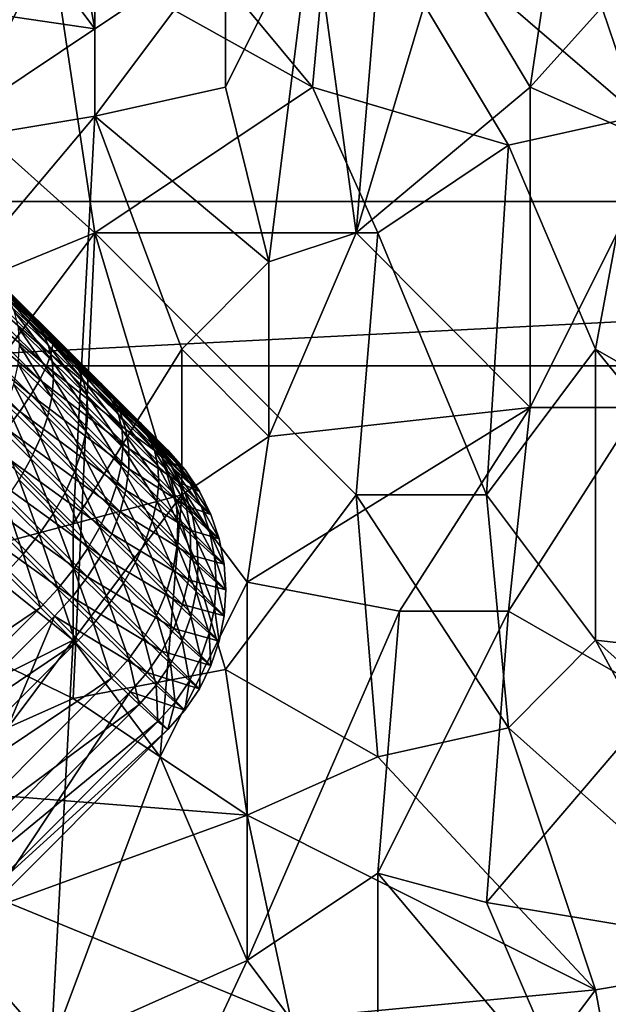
# Model space of a CAD drawing. Extents: x -160 to 10, y -10 to 160.
# Tile 233 of 453: x -0.0798 to -0.0441, y 0.0233 to 0.0831. Entities that reach past the tile are written whole.
import ezdxf

# ---------------------------------------------------------------- set-up
doc = ezdxf.new("R2010")
doc.units = 0
doc.header["$MEASUREMENT"] = 0
doc.layers.get('0').update_dxf_attribs({"linetype": 'CONTINUOUS'})

msp = doc.modelspace()

# ---------------------------------------------------------------- linework, layer by layer
for points in [[(-0.185174, 0.170429, 0.584312), (-0.148952, 0.135016, 0.684081), (-0.071389, 0.057435, 0.659767)], [(-0.185174, 0.170429, 0.584312), (-0.071389, 0.057435, 0.659767), (-0.083124, 0.068952, 0.639939)], [(-0.148952, 0.135016, 0.684081), (-0.120864, 0.106907, 0.7044), (-0.071389, 0.057435, 0.659767)], [(-0.120864, 0.106907, 0.7044), (-0.103746, 0.089786, 0.707851), (-0.071389, 0.057435, 0.659767)], [(-0.075276, 0.082592, 0.76313), (-0.075276, 0.096745, 0.762975), (-0.076598, 0.089669, 0.763195)], [(-0.075276, 0.082592, 0.76313), (-0.067348, 0.0879, 0.762301), (-0.075276, 0.096745, 0.762975)], [(-0.060741, 0.093207, 0.709334), (-0.048848, 0.096745, 0.70931), (-0.042241, 0.077285, 0.709219)], [(-0.029027, 0.075516, 0.709172), (-0.048848, 0.096745, 0.70931), (-0.032991, 0.094976, 0.70925)], [(-0.042241, 0.077285, 0.709219), (-0.048848, 0.096745, 0.70931), (-0.029027, 0.075516, 0.709172)], [(-0.083205, 0.077285, 0.709327), (-0.08849, 0.094976, 0.70939), (-0.077919, 0.0879, 0.709356)], [(-0.062062, 0.079054, 0.709298), (-0.077919, 0.0879, 0.709356), (-0.075276, 0.094976, 0.70939)], [(-0.062062, 0.079054, 0.709298), (-0.075276, 0.094976, 0.70939), (-0.060741, 0.093207, 0.709334)], [(-0.075276, 0.082592, 0.76313), (-0.083205, 0.093207, 0.763883), (-0.087169, 0.084362, 0.764312)], [(-0.075276, 0.082592, 0.76313), (-0.076598, 0.089669, 0.763195), (-0.083205, 0.093207, 0.763883)], [(-0.062062, 0.079054, 0.709298), (-0.060741, 0.093207, 0.709334), (-0.050169, 0.075516, 0.709245)], [(-0.050169, 0.075516, 0.709245), (-0.060741, 0.093207, 0.709334), (-0.042241, 0.077285, 0.709219)], [(-0.103746, 0.089786, 0.707851), (-0.085348, 0.071388, 0.708), (-0.07492, 0.061073, 0.705871)], [(-0.103746, 0.089786, 0.707851), (-0.07492, 0.061073, 0.705871), (-0.071389, 0.057435, 0.659767)], [(-0.067348, 0.079054, 0.762463), (-0.062062, 0.089669, 0.761783), (-0.067348, 0.0879, 0.762301)], [(-0.064705, 0.06844, 0.762468), (-0.062062, 0.089669, 0.761783), (-0.067348, 0.079054, 0.762463)], [(-0.059419, 0.070209, 0.76207), (-0.062062, 0.089669, 0.761783), (-0.064705, 0.06844, 0.762468)], [(-0.059419, 0.070209, 0.76207), (-0.058098, 0.086131, 0.76155), (-0.062062, 0.089669, 0.761783)], [(-0.083205, 0.077285, 0.709327), (-0.077919, 0.0879, 0.709356), (-0.075276, 0.070209, 0.709294)], [(-0.075276, 0.070209, 0.709294), (-0.077919, 0.0879, 0.709356), (-0.062062, 0.079054, 0.709298)], [(-0.075276, 0.077285, 0.763177), (-0.067348, 0.0879, 0.762301), (-0.075276, 0.082592, 0.76313)], [(-0.067348, 0.079054, 0.762463), (-0.067348, 0.0879, 0.762301), (-0.075276, 0.077285, 0.763177)], [(-0.059419, 0.070209, 0.76207), (-0.054134, 0.0879, 0.76121), (-0.058098, 0.086131, 0.76155)], [(-0.059419, 0.070209, 0.76207), (-0.048848, 0.079054, 0.761196), (-0.054134, 0.0879, 0.76121)], [(-0.048848, 0.079054, 0.761196), (-0.047527, 0.0879, 0.760801), (-0.054134, 0.0879, 0.76121)], [(-0.048848, 0.079054, 0.761196), (-0.04092, 0.0879, 0.760444), (-0.047527, 0.0879, 0.760801)], [(-0.04092, 0.075516, 0.760937), (-0.04092, 0.0879, 0.760444), (-0.048848, 0.079054, 0.761196)], [(-0.087169, 0.084362, 0.764312), (-0.085847, 0.075516, 0.76419), (-0.075276, 0.082592, 0.76313)], [(-0.085847, 0.075516, 0.76419), (-0.075276, 0.077285, 0.763177), (-0.075276, 0.082592, 0.76313)], [(-0.058098, 0.070209, 0.709246), (-0.075276, 0.070209, 0.709294), (-0.062062, 0.079054, 0.709298)], [(-0.064705, 0.06844, 0.762468), (-0.067348, 0.079054, 0.762463), (-0.075276, 0.077285, 0.763177)], [(-0.058098, 0.070209, 0.709246), (-0.062062, 0.079054, 0.709298), (-0.050169, 0.075516, 0.709245)], [(-0.048848, 0.059595, 0.761808), (-0.048848, 0.079054, 0.761196), (-0.059419, 0.070209, 0.76207)], [(-0.04092, 0.075516, 0.760937), (-0.048848, 0.079054, 0.761196), (-0.048848, 0.059595, 0.761808)], [(-0.092454, 0.063133, 0.709262), (-0.083205, 0.077285, 0.709327), (-0.075276, 0.070209, 0.709294)], [(-0.087169, 0.063133, 0.764356), (-0.075276, 0.077285, 0.763177), (-0.085847, 0.075516, 0.76419)], [(-0.076598, 0.052519, 0.763559), (-0.075276, 0.077285, 0.763177), (-0.087169, 0.063133, 0.764356)], [(-0.076598, 0.052519, 0.763559), (-0.06999, 0.063133, 0.762933), (-0.075276, 0.077285, 0.763177)], [(-0.06999, 0.063133, 0.762933), (-0.064705, 0.06844, 0.762468), (-0.075276, 0.077285, 0.763177)], [(-0.044884, 0.063133, 0.709149), (-0.050169, 0.075516, 0.709245), (-0.042241, 0.077285, 0.709219)], [(-0.044884, 0.063133, 0.709149), (-0.042241, 0.077285, 0.709219), (-0.026384, 0.052519, 0.709006)], [(-0.051491, 0.054288, 0.709099), (-0.058098, 0.070209, 0.709246), (-0.050169, 0.075516, 0.709245)], [(-0.051491, 0.054288, 0.709099), (-0.050169, 0.075516, 0.709245), (-0.044884, 0.063133, 0.709149)], [(-0.042241, 0.059595, 0.761529), (-0.04092, 0.075516, 0.760937), (-0.048848, 0.059595, 0.761808)], [(0.099232, 0.07211, 0.712849), (-0.100768, 0.07211, 0.712849), (-0.095768, 0.06211, 0.712849)], [(0.099232, 0.07211, 0.652849), (-0.095768, 0.06211, 0.652849), (-0.100768, 0.07211, 0.652849)], [(0.099232, 0.07211, 0.712849), (0.099232, 0.07211, 0.652849), (-0.100768, 0.07211, 0.652849)], [(0.099232, 0.07211, 0.712849), (-0.100768, 0.07211, 0.652849), (-0.100768, 0.07211, 0.712849)], [(0.099232, 0.07211, 0.712849), (-0.095768, 0.06211, 0.712849), (0.094232, 0.06211, 0.712849)], [(0.099232, 0.07211, 0.652849), (0.094232, 0.06211, 0.652849), (-0.095768, 0.06211, 0.652849)], [(-0.077867, 0.063875, 0.709566), (-0.085413, 0.071323, 0.709567), (-0.085623, 0.071114, 0.711106)], [(-0.078046, 0.064199, 0.708), (-0.085348, 0.071388, 0.708), (-0.085413, 0.071323, 0.709567)], [(-0.078046, 0.064199, 0.708), (-0.085413, 0.071323, 0.709567), (-0.077867, 0.063875, 0.709566)], [(-0.085348, 0.071388, 0.708), (-0.078046, 0.064199, 0.708), (-0.07492, 0.061073, 0.705871)], [(-0.077954, 0.062815, 0.712592), (-0.085972, 0.070764, 0.712592), (-0.086457, 0.07028, 0.714)], [(-0.077836, 0.06341, 0.711106), (-0.085623, 0.071114, 0.711106), (-0.085972, 0.070764, 0.712592)], [(-0.077836, 0.06341, 0.711106), (-0.085972, 0.070764, 0.712592), (-0.077954, 0.062815, 0.712592)], [(-0.077867, 0.063875, 0.709566), (-0.085623, 0.071114, 0.711106), (-0.077836, 0.06341, 0.711106)], [(-0.075276, 0.070209, 0.709294), (-0.091133, 0.048981, 0.709177), (-0.092454, 0.063133, 0.709262)], [(-0.091133, 0.048981, 0.709177), (-0.075276, 0.070209, 0.709294), (-0.076598, 0.041905, 0.709086)], [(-0.078218, 0.062097, 0.714), (-0.086457, 0.07028, 0.714), (-0.087067, 0.069669, 0.715305)], [(-0.077954, 0.062815, 0.712592), (-0.086457, 0.07028, 0.714), (-0.078218, 0.062097, 0.714)], [(-0.076598, 0.041905, 0.709086), (-0.075276, 0.070209, 0.709294), (-0.067348, 0.043674, 0.709067)], [(-0.059419, 0.054288, 0.709124), (-0.075276, 0.070209, 0.709294), (-0.058098, 0.070209, 0.709246)], [(-0.067348, 0.043674, 0.709067), (-0.075276, 0.070209, 0.709294), (-0.059419, 0.054288, 0.709124)], [(-0.064705, 0.057826, 0.762689), (-0.059419, 0.070209, 0.76207), (-0.064705, 0.06844, 0.762468)], [(-0.064705, 0.057826, 0.762689), (-0.048848, 0.059595, 0.761808), (-0.059419, 0.070209, 0.76207)], [(-0.051491, 0.054288, 0.709099), (-0.059419, 0.054288, 0.709124), (-0.058098, 0.070209, 0.709246)], [(-0.078625, 0.061271, 0.715305), (-0.087067, 0.069669, 0.715305), (-0.087793, 0.068943, 0.716485)], [(-0.078218, 0.062097, 0.714), (-0.087067, 0.069669, 0.715305), (-0.078625, 0.061271, 0.715305)], [(-0.079167, 0.060349, 0.716485), (-0.087793, 0.068943, 0.716485), (-0.088623, 0.068113, 0.71752)], [(-0.078625, 0.061271, 0.715305), (-0.087793, 0.068943, 0.716485), (-0.079167, 0.060349, 0.716485)], [(-0.071389, 0.057435, 0.659767), (-0.081096, 0.066945, 0.641935), (-0.083124, 0.068952, 0.639939)], [(-0.064705, 0.057826, 0.762689), (-0.064705, 0.06844, 0.762468), (-0.06999, 0.063133, 0.762933)], [(-0.079835, 0.059348, 0.71752), (-0.088623, 0.068113, 0.71752), (-0.089542, 0.067195, 0.718392)], [(-0.079167, 0.060349, 0.716485), (-0.088623, 0.068113, 0.71752), (-0.079835, 0.059348, 0.71752)], [(-0.079835, 0.059348, 0.71752), (-0.089542, 0.067195, 0.718392), (-0.080617, 0.058285, 0.718392)], [(-0.081096, 0.066945, 0.641935), (-0.079026, 0.064896, 0.643943), (-0.078481, 0.064194, 0.64265)], [(-0.081096, 0.066945, 0.641935), (-0.078481, 0.064194, 0.64265), (-0.080545, 0.066237, 0.640648)], [(-0.071389, 0.057435, 0.659767), (-0.079026, 0.064896, 0.643943), (-0.081096, 0.066945, 0.641935)], [(-0.080545, 0.066237, 0.640648), (-0.078481, 0.064194, 0.64265), (-0.07809, 0.063358, 0.641379)], [(-0.080545, 0.066237, 0.640648), (-0.07809, 0.063358, 0.641379), (-0.080147, 0.065394, 0.639384)], [(-0.080147, 0.065394, 0.639384), (-0.07809, 0.063358, 0.641379), (-0.07786, 0.062403, 0.640153)], [(-0.080147, 0.065394, 0.639384), (-0.07786, 0.062403, 0.640153), (-0.079911, 0.064433, 0.638163)], [(-0.079026, 0.064896, 0.643943), (-0.076911, 0.062803, 0.645962), (-0.076373, 0.062107, 0.644663)], [(-0.079026, 0.064896, 0.643943), (-0.076373, 0.062107, 0.644663), (-0.078481, 0.064194, 0.64265)], [(-0.071389, 0.057435, 0.659767), (-0.076911, 0.062803, 0.645962), (-0.079026, 0.064896, 0.643943)], [(-0.079911, 0.064433, 0.638163), (-0.07786, 0.062403, 0.640153), (-0.077794, 0.061344, 0.638992)], [(-0.079911, 0.064433, 0.638163), (-0.077794, 0.061344, 0.638992), (-0.07984, 0.063369, 0.637008)], [(-0.078481, 0.064194, 0.64265), (-0.076373, 0.062107, 0.644663), (-0.075989, 0.061278, 0.643386)], [(-0.078481, 0.064194, 0.64265), (-0.075989, 0.061278, 0.643386), (-0.07809, 0.063358, 0.641379)], [(-0.07492, 0.061073, 0.705871), (-0.078046, 0.064199, 0.708), (-0.077867, 0.063875, 0.709566)], [(-0.073738, 0.059312, 0.708314), (-0.077836, 0.06341, 0.711106), (-0.077954, 0.062815, 0.712592)], [(-0.07492, 0.061073, 0.705871), (-0.077867, 0.063875, 0.709566), (-0.074251, 0.060258, 0.707103)], [(-0.074251, 0.060258, 0.707103), (-0.077867, 0.063875, 0.709566), (-0.077836, 0.06341, 0.711106)], [(-0.074251, 0.060258, 0.707103), (-0.077836, 0.06341, 0.711106), (-0.073738, 0.059312, 0.708314)], [(-0.076598, 0.052519, 0.763559), (-0.087169, 0.063133, 0.764356), (-0.083205, 0.05075, 0.764086)], [(-0.07984, 0.063369, 0.637008), (-0.077894, 0.060201, 0.637916), (-0.079934, 0.06222, 0.635937)], [(-0.07984, 0.063369, 0.637008), (-0.077794, 0.061344, 0.638992), (-0.077894, 0.060201, 0.637916)], [(-0.07339, 0.058251, 0.709484), (-0.077954, 0.062815, 0.712592), (-0.078218, 0.062097, 0.714)], [(-0.07809, 0.063358, 0.641379), (-0.075989, 0.061278, 0.643386), (-0.075764, 0.060329, 0.642154)], [(-0.07809, 0.063358, 0.641379), (-0.075764, 0.060329, 0.642154), (-0.07786, 0.062403, 0.640153)], [(-0.073738, 0.059312, 0.708314), (-0.077954, 0.062815, 0.712592), (-0.07339, 0.058251, 0.709484)], [(-0.076598, 0.052519, 0.763559), (-0.06999, 0.054288, 0.763079), (-0.06999, 0.063133, 0.762933)], [(-0.06999, 0.054288, 0.763079), (-0.064705, 0.057826, 0.762689), (-0.06999, 0.063133, 0.762933)], [(-0.044884, 0.045443, 0.709004), (-0.051491, 0.054288, 0.709099), (-0.044884, 0.063133, 0.709149)], [(-0.029027, 0.043674, 0.708937), (-0.044884, 0.063133, 0.709149), (-0.026384, 0.052519, 0.709006)], [(-0.029027, 0.043674, 0.708937), (-0.044884, 0.045443, 0.709004), (-0.044884, 0.063133, 0.709149)], [(-0.079934, 0.06222, 0.635937), (-0.078158, 0.058993, 0.636944), (-0.080194, 0.061007, 0.63497)], [(-0.079934, 0.06222, 0.635937), (-0.077894, 0.060201, 0.637916), (-0.078158, 0.058993, 0.636944)], [(-0.07786, 0.062403, 0.640153), (-0.075764, 0.060329, 0.642154), (-0.075705, 0.059276, 0.640987)], [(-0.07786, 0.062403, 0.640153), (-0.075705, 0.059276, 0.640987), (-0.077794, 0.061344, 0.638992)], [(-0.076911, 0.062803, 0.645962), (-0.074755, 0.060668, 0.647991), (-0.074223, 0.059978, 0.646686)], [(-0.076911, 0.062803, 0.645962), (-0.074223, 0.059978, 0.646686), (-0.076373, 0.062107, 0.644663)], [(-0.071389, 0.057435, 0.659767), (-0.074755, 0.060668, 0.647991), (-0.076911, 0.062803, 0.645962)], [(0.094232, 0.06211, 0.712849), (-0.095768, 0.06211, 0.712849), (-0.095768, 0.06211, 0.652849)], [(0.094232, 0.06211, 0.712849), (-0.095768, 0.06211, 0.652849), (0.094232, 0.06211, 0.652849)], [(-0.073214, 0.057093, 0.710592), (-0.078218, 0.062097, 0.714), (-0.078625, 0.061271, 0.715305)], [(-0.07339, 0.058251, 0.709484), (-0.078218, 0.062097, 0.714), (-0.073214, 0.057093, 0.710592)], [(-0.076373, 0.062107, 0.644663), (-0.074223, 0.059978, 0.646686), (-0.073844, 0.059155, 0.645403)], [(-0.076373, 0.062107, 0.644663), (-0.073844, 0.059155, 0.645403), (-0.075989, 0.061278, 0.643386)], [(-0.073212, 0.055858, 0.711619), (-0.078625, 0.061271, 0.715305), (-0.079167, 0.060349, 0.716485)], [(-0.073214, 0.057093, 0.710592), (-0.078625, 0.061271, 0.715305), (-0.073212, 0.055858, 0.711619)], [(-0.077794, 0.061344, 0.638992), (-0.07581, 0.058138, 0.639906), (-0.077894, 0.060201, 0.637916)], [(-0.077794, 0.061344, 0.638992), (-0.075705, 0.059276, 0.640987), (-0.07581, 0.058138, 0.639906)], [(-0.075989, 0.061278, 0.643386), (-0.073844, 0.059155, 0.645403), (-0.073626, 0.058212, 0.644165)], [(-0.075989, 0.061278, 0.643386), (-0.073626, 0.058212, 0.644165), (-0.075764, 0.060329, 0.642154)], [(-0.072533, 0.058686, 0.700992), (-0.07492, 0.061073, 0.705871), (-0.074251, 0.060258, 0.707103)], [(-0.07492, 0.061073, 0.705871), (-0.072533, 0.058686, 0.700992), (-0.070823, 0.056975, 0.690506)], [(-0.07492, 0.061073, 0.705871), (-0.070823, 0.056975, 0.690506), (-0.071389, 0.057435, 0.659767)], [(-0.080194, 0.061007, 0.63497), (-0.078582, 0.057739, 0.636092), (-0.080613, 0.05975, 0.634122)], [(-0.080194, 0.061007, 0.63497), (-0.078158, 0.058993, 0.636944), (-0.078582, 0.057739, 0.636092)], [(-0.074223, 0.059978, 0.646686), (-0.074755, 0.060668, 0.647991), (-0.072688, 0.058627, 0.649906)], [(-0.071389, 0.057435, 0.659767), (-0.072688, 0.058627, 0.649906), (-0.074755, 0.060668, 0.647991)], [(-0.073385, 0.054568, 0.712547), (-0.079167, 0.060349, 0.716485), (-0.079835, 0.059348, 0.71752)], [(-0.073212, 0.055858, 0.711619), (-0.079167, 0.060349, 0.716485), (-0.073385, 0.054568, 0.712547)], [(-0.077894, 0.060201, 0.637916), (-0.076079, 0.056935, 0.638929), (-0.078158, 0.058993, 0.636944)], [(-0.077894, 0.060201, 0.637916), (-0.07581, 0.058138, 0.639906), (-0.076079, 0.056935, 0.638929)], [(-0.075764, 0.060329, 0.642154), (-0.073626, 0.058212, 0.644165), (-0.073572, 0.057165, 0.642993)], [(-0.075764, 0.060329, 0.642154), (-0.073572, 0.057165, 0.642993), (-0.075705, 0.059276, 0.640987)], [(-0.072533, 0.058686, 0.700992), (-0.074251, 0.060258, 0.707103), (-0.071576, 0.057584, 0.701638)], [(-0.071576, 0.057584, 0.701638), (-0.074251, 0.060258, 0.707103), (-0.073738, 0.059312, 0.708314)], [(-0.072688, 0.058627, 0.649906), (-0.07203, 0.057806, 0.648719), (-0.074223, 0.059978, 0.646686)], [(-0.074223, 0.059978, 0.646686), (-0.07203, 0.057806, 0.648719), (-0.071657, 0.056989, 0.647431)], [(-0.074223, 0.059978, 0.646686), (-0.071657, 0.056989, 0.647431), (-0.073844, 0.059155, 0.645403)], [(-0.080613, 0.05975, 0.634122), (-0.079158, 0.056463, 0.635374), (-0.081185, 0.05847, 0.633409)], [(-0.073729, 0.053243, 0.713361), (-0.079835, 0.059348, 0.71752), (-0.080617, 0.058285, 0.718392)], [(-0.080613, 0.05975, 0.634122), (-0.078582, 0.057739, 0.636092), (-0.079158, 0.056463, 0.635374)], [(-0.073385, 0.054568, 0.712547), (-0.079835, 0.059348, 0.71752), (-0.073729, 0.053243, 0.713361)], [(-0.075705, 0.059276, 0.640987), (-0.073683, 0.056032, 0.641907), (-0.07581, 0.058138, 0.639906)], [(-0.075705, 0.059276, 0.640987), (-0.073572, 0.057165, 0.642993), (-0.073683, 0.056032, 0.641907)], [(-0.071576, 0.057584, 0.701638), (-0.073738, 0.059312, 0.708314), (-0.070781, 0.056356, 0.702272)], [(-0.070781, 0.056356, 0.702272), (-0.073738, 0.059312, 0.708314), (-0.07339, 0.058251, 0.709484)], [(-0.066026, 0.048981, 0.762935), (-0.048848, 0.059595, 0.761808), (-0.064705, 0.057826, 0.762689)], [(-0.056776, 0.047212, 0.762516), (-0.048848, 0.059595, 0.761808), (-0.066026, 0.048981, 0.762935)], [(-0.050169, 0.047212, 0.762228), (-0.048848, 0.059595, 0.761808), (-0.056776, 0.047212, 0.762516)], [(-0.042241, 0.059595, 0.761529), (-0.048848, 0.059595, 0.761808), (-0.050169, 0.047212, 0.762228)], [(-0.04092, 0.041905, 0.762069), (-0.042241, 0.059595, 0.761529), (-0.050169, 0.047212, 0.762228)], [(-0.078158, 0.058993, 0.636944), (-0.076507, 0.055686, 0.638073), (-0.078582, 0.057739, 0.636092)], [(-0.078158, 0.058993, 0.636944), (-0.076079, 0.056935, 0.638929), (-0.076507, 0.055686, 0.638073)], [(-0.073844, 0.059155, 0.645403), (-0.071657, 0.056989, 0.647431), (-0.071445, 0.056052, 0.646187)], [(-0.073844, 0.059155, 0.645403), (-0.071445, 0.056052, 0.646187), (-0.073626, 0.058212, 0.644165)], [(-0.072688, 0.058627, 0.649906), (-0.072555, 0.05849, 0.65003), (-0.07203, 0.057806, 0.648719)], [(-0.072555, 0.05849, 0.65003), (-0.072688, 0.058627, 0.649906), (-0.07203, 0.057806, 0.648719)], [(-0.072688, 0.058627, 0.649906), (-0.071856, 0.057645, 0.648873), (-0.07203, 0.057806, 0.648719)], [(-0.072688, 0.058627, 0.649906), (-0.072334, 0.058292, 0.651207), (-0.071332, 0.057142, 0.650812)], [(-0.072688, 0.058627, 0.649906), (-0.071332, 0.057142, 0.650812), (-0.071856, 0.057645, 0.648873)], [(-0.071389, 0.057435, 0.659767), (-0.072334, 0.058292, 0.651207), (-0.072688, 0.058627, 0.649906)], [(-0.070823, 0.056975, 0.690506), (-0.072533, 0.058686, 0.700992), (-0.071576, 0.057584, 0.701638)], [(-0.074239, 0.051907, 0.714048), (-0.080617, 0.058285, 0.718392), (-0.081501, 0.057178, 0.719087)], [(-0.081185, 0.05847, 0.633409), (-0.079158, 0.056463, 0.635374), (-0.079876, 0.055185, 0.634804)], [(-0.073729, 0.053243, 0.713361), (-0.080617, 0.058285, 0.718392), (-0.074239, 0.051907, 0.714048)], [(-0.07581, 0.058138, 0.639906), (-0.073957, 0.054833, 0.640925), (-0.076079, 0.056935, 0.638929)], [(-0.07581, 0.058138, 0.639906), (-0.073683, 0.056032, 0.641907), (-0.073957, 0.054833, 0.640925)], [(-0.073626, 0.058212, 0.644165), (-0.071445, 0.056052, 0.646187), (-0.071397, 0.05501, 0.64501)], [(-0.073626, 0.058212, 0.644165), (-0.071397, 0.05501, 0.64501), (-0.073572, 0.057165, 0.642993)], [(-0.070781, 0.056356, 0.702272), (-0.07339, 0.058251, 0.709484), (-0.070161, 0.055022, 0.702885)], [(-0.070161, 0.055022, 0.702885), (-0.07339, 0.058251, 0.709484), (-0.073214, 0.057093, 0.710592)], [(-0.072334, 0.058292, 0.651207), (-0.071389, 0.057435, 0.659767), (-0.070361, 0.056261, 0.65961)], [(-0.072334, 0.058292, 0.651207), (-0.070361, 0.056261, 0.65961), (-0.071332, 0.057142, 0.650812)], [(-0.078582, 0.057739, 0.636092), (-0.077087, 0.054413, 0.637352), (-0.079158, 0.056463, 0.635374)], [(-0.078582, 0.057739, 0.636092), (-0.076507, 0.055686, 0.638073), (-0.077087, 0.054413, 0.637352)], [(-0.07203, 0.057806, 0.648719), (-0.071856, 0.057645, 0.648873), (-0.071186, 0.056531, 0.647857)], [(-0.07203, 0.057806, 0.648719), (-0.071186, 0.056531, 0.647857), (-0.071657, 0.056989, 0.647431)], [(-0.071856, 0.057645, 0.648873), (-0.071332, 0.057142, 0.650812), (-0.070493, 0.055865, 0.650424)], [(-0.071856, 0.057645, 0.648873), (-0.070493, 0.055865, 0.650424), (-0.071186, 0.056531, 0.647857)], [(-0.070823, 0.056975, 0.690506), (-0.071576, 0.057584, 0.701638), (-0.06979, 0.055797, 0.690685)], [(-0.06979, 0.055797, 0.690685), (-0.071576, 0.057584, 0.701638), (-0.070781, 0.056356, 0.702272)], [(-0.071389, 0.057435, 0.659767), (-0.070821, 0.056977, 0.673439), (-0.069788, 0.055799, 0.673398)], [(-0.071389, 0.057435, 0.659767), (-0.069788, 0.055799, 0.673398), (-0.070361, 0.056261, 0.65961)], [(-0.070823, 0.056975, 0.690506), (-0.070821, 0.056977, 0.673439), (-0.071389, 0.057435, 0.659767)], [(-0.066026, 0.048981, 0.762935), (-0.064705, 0.057826, 0.762689), (-0.06999, 0.054288, 0.763079)], [(-0.074905, 0.050582, 0.714594), (-0.081501, 0.057178, 0.719087), (-0.082471, 0.056046, 0.719591)], [(-0.074239, 0.051907, 0.714048), (-0.081501, 0.057178, 0.719087), (-0.074905, 0.050582, 0.714594)], [(-0.076079, 0.056935, 0.638929), (-0.074389, 0.053589, 0.640065), (-0.076507, 0.055686, 0.638073)], [(-0.076079, 0.056935, 0.638929), (-0.073957, 0.054833, 0.640925), (-0.074389, 0.053589, 0.640065)], [(-0.073572, 0.057165, 0.642993), (-0.071513, 0.053883, 0.643919), (-0.073683, 0.056032, 0.641907)], [(-0.073572, 0.057165, 0.642993), (-0.071397, 0.05501, 0.64501), (-0.071513, 0.053883, 0.643919)], [(-0.070161, 0.055022, 0.702885), (-0.073214, 0.057093, 0.710592), (-0.069727, 0.053606, 0.703465)], [(-0.069727, 0.053606, 0.703465), (-0.073214, 0.057093, 0.710592), (-0.073212, 0.055858, 0.711619)], [(-0.071657, 0.056989, 0.647431), (-0.071186, 0.056531, 0.647857), (-0.070687, 0.055308, 0.646877)], [(-0.071657, 0.056989, 0.647431), (-0.070687, 0.055308, 0.646877), (-0.071445, 0.056052, 0.646187)], [(-0.071332, 0.057142, 0.650812), (-0.070361, 0.056261, 0.65961), (-0.069496, 0.054961, 0.659455)], [(-0.071332, 0.057142, 0.650812), (-0.069496, 0.054961, 0.659455), (-0.070493, 0.055865, 0.650424)], [(-0.070821, 0.056977, 0.673439), (-0.070823, 0.056975, 0.690506), (-0.06979, 0.055797, 0.690685)], [(-0.070821, 0.056977, 0.673439), (-0.06979, 0.055797, 0.690685), (-0.069788, 0.055799, 0.673398)], [(-0.079158, 0.056463, 0.635374), (-0.077808, 0.053138, 0.636779), (-0.079876, 0.055185, 0.634804)], [(-0.079158, 0.056463, 0.635374), (-0.077087, 0.054413, 0.637352), (-0.077808, 0.053138, 0.636779)], [(-0.071186, 0.056531, 0.647857), (-0.070493, 0.055865, 0.650424), (-0.069831, 0.054485, 0.65005)], [(-0.071186, 0.056531, 0.647857), (-0.069831, 0.054485, 0.65005), (-0.070687, 0.055308, 0.646877)], [(-0.06979, 0.055797, 0.690685), (-0.070781, 0.056356, 0.702272), (-0.06892, 0.054494, 0.690861)], [(-0.06892, 0.054494, 0.690861), (-0.070781, 0.056356, 0.702272), (-0.070161, 0.055022, 0.702885)], [(-0.070361, 0.056261, 0.65961), (-0.069788, 0.055799, 0.673398), (-0.068918, 0.054496, 0.673358)], [(-0.070361, 0.056261, 0.65961), (-0.068918, 0.054496, 0.673358), (-0.069496, 0.054961, 0.659455)], [(-0.075717, 0.049292, 0.714991), (-0.082471, 0.056046, 0.719591), (-0.08351, 0.054908, 0.719897)], [(-0.074905, 0.050582, 0.714594), (-0.082471, 0.056046, 0.719591), (-0.075717, 0.049292, 0.714991)], [(-0.076507, 0.055686, 0.638073), (-0.074972, 0.052319, 0.639341), (-0.077087, 0.054413, 0.637352)], [(-0.076507, 0.055686, 0.638073), (-0.074389, 0.053589, 0.640065), (-0.074972, 0.052319, 0.639341)], [(-0.073683, 0.056032, 0.641907), (-0.071791, 0.052689, 0.642933), (-0.073957, 0.054833, 0.640925)], [(-0.073683, 0.056032, 0.641907), (-0.071513, 0.053883, 0.643919), (-0.071791, 0.052689, 0.642933)], [(-0.069486, 0.052132, 0.704003), (-0.073212, 0.055858, 0.711619), (-0.073385, 0.054568, 0.712547)], [(-0.069727, 0.053606, 0.703465), (-0.073212, 0.055858, 0.711619), (-0.069486, 0.052132, 0.704003)], [(-0.071445, 0.056052, 0.646187), (-0.070687, 0.055308, 0.646877), (-0.070367, 0.053997, 0.645948)], [(-0.071445, 0.056052, 0.646187), (-0.070367, 0.053997, 0.645948), (-0.071397, 0.05501, 0.64501)], [(-0.070493, 0.055865, 0.650424), (-0.069496, 0.054961, 0.659455), (-0.068808, 0.053559, 0.659305)], [(-0.070493, 0.055865, 0.650424), (-0.068808, 0.053559, 0.659305), (-0.069831, 0.054485, 0.65005)], [(-0.069788, 0.055799, 0.673398), (-0.06979, 0.055797, 0.690685), (-0.06892, 0.054494, 0.690861)], [(-0.069788, 0.055799, 0.673398), (-0.06892, 0.054494, 0.690861), (-0.068918, 0.054496, 0.673358)], [(-0.079876, 0.055185, 0.634804), (-0.078659, 0.051883, 0.636364), (-0.080725, 0.053928, 0.634391)], [(-0.079876, 0.055185, 0.634804), (-0.077808, 0.053138, 0.636779), (-0.078659, 0.051883, 0.636364)], [(-0.070687, 0.055308, 0.646877), (-0.069831, 0.054485, 0.65005), (-0.069356, 0.053025, 0.649695)], [(-0.070687, 0.055308, 0.646877), (-0.069356, 0.053025, 0.649695), (-0.070367, 0.053997, 0.645948)], [(-0.07666, 0.048059, 0.715232), (-0.08351, 0.054908, 0.719897), (-0.084601, 0.053784, 0.72)], [(-0.075717, 0.049292, 0.714991), (-0.08351, 0.054908, 0.719897), (-0.07666, 0.048059, 0.715232)], [(-0.073957, 0.054833, 0.640925), (-0.072228, 0.051448, 0.642069), (-0.074389, 0.053589, 0.640065)], [(-0.073957, 0.054833, 0.640925), (-0.071791, 0.052689, 0.642933), (-0.072228, 0.051448, 0.642069)], [(-0.069442, 0.050624, 0.704489), (-0.073385, 0.054568, 0.712547), (-0.073729, 0.053243, 0.713361)], [(-0.069486, 0.052132, 0.704003), (-0.073385, 0.054568, 0.712547), (-0.069442, 0.050624, 0.704489)], [(-0.071397, 0.05501, 0.64501), (-0.070233, 0.05262, 0.645087), (-0.071513, 0.053883, 0.643919)], [(-0.071397, 0.05501, 0.64501), (-0.070367, 0.053997, 0.645948), (-0.070233, 0.05262, 0.645087)], [(-0.06892, 0.054494, 0.690861), (-0.070161, 0.055022, 0.702885), (-0.068227, 0.053088, 0.69103)], [(-0.068227, 0.053088, 0.69103), (-0.070161, 0.055022, 0.702885), (-0.069727, 0.053606, 0.703465)], [(-0.069831, 0.054485, 0.65005), (-0.068808, 0.053559, 0.659305), (-0.06831, 0.052078, 0.659164)], [(-0.069831, 0.054485, 0.65005), (-0.06831, 0.052078, 0.659164), (-0.069356, 0.053025, 0.649695)], [(-0.069496, 0.054961, 0.659455), (-0.068918, 0.054496, 0.673358), (-0.068226, 0.053089, 0.673319)], [(-0.069496, 0.054961, 0.659455), (-0.068226, 0.053089, 0.673319), (-0.068808, 0.053559, 0.659305)], [(-0.068918, 0.054496, 0.673358), (-0.06892, 0.054494, 0.690861), (-0.068227, 0.053088, 0.69103)], [(-0.068918, 0.054496, 0.673358), (-0.068227, 0.053088, 0.69103), (-0.068226, 0.053089, 0.673319)], [(-0.080725, 0.053928, 0.634391), (-0.079624, 0.050669, 0.636113), (-0.081689, 0.052712, 0.634142)], [(-0.080725, 0.053928, 0.634391), (-0.078659, 0.051883, 0.636364), (-0.079624, 0.050669, 0.636113)], [(-0.077087, 0.054413, 0.637352), (-0.075696, 0.051047, 0.638766), (-0.077808, 0.053138, 0.636779)], [(-0.077087, 0.054413, 0.637352), (-0.074972, 0.052319, 0.639341), (-0.075696, 0.051047, 0.638766)], [(-0.076598, 0.045443, 0.763643), (-0.06999, 0.054288, 0.763079), (-0.076598, 0.052519, 0.763559)], [(-0.071312, 0.038367, 0.763414), (-0.06999, 0.054288, 0.763079), (-0.076598, 0.045443, 0.763643)], [(-0.071513, 0.053883, 0.643919), (-0.070285, 0.0512, 0.644308), (-0.071791, 0.052689, 0.642933)], [(-0.071513, 0.053883, 0.643919), (-0.070233, 0.05262, 0.645087), (-0.070285, 0.0512, 0.644308)], [(-0.071312, 0.038367, 0.763414), (-0.066026, 0.048981, 0.762935), (-0.06999, 0.054288, 0.763079)], [(-0.070367, 0.053997, 0.645948), (-0.069356, 0.053025, 0.649695), (-0.069078, 0.05151, 0.649366)], [(-0.070367, 0.053997, 0.645948), (-0.069078, 0.05151, 0.649366), (-0.070233, 0.05262, 0.645087)], [(-0.067348, 0.043674, 0.709067), (-0.059419, 0.054288, 0.709124), (-0.058098, 0.038367, 0.70901)], [(-0.050169, 0.040136, 0.70899), (-0.059419, 0.054288, 0.709124), (-0.051491, 0.054288, 0.709099)], [(-0.058098, 0.038367, 0.70901), (-0.059419, 0.054288, 0.709124), (-0.050169, 0.040136, 0.70899)], [(-0.050169, 0.040136, 0.70899), (-0.051491, 0.054288, 0.709099), (-0.044884, 0.045443, 0.709004)], [(-0.089032, 0.03559, 0.715313), (-0.077719, 0.046903, 0.715313), (-0.084601, 0.053784, 0.72)], [(-0.07666, 0.048059, 0.715232), (-0.084601, 0.053784, 0.72), (-0.077719, 0.046903, 0.715313)], [(-0.074389, 0.053589, 0.640065), (-0.072814, 0.050182, 0.641342), (-0.074972, 0.052319, 0.639341)], [(-0.074389, 0.053589, 0.640065), (-0.072228, 0.051448, 0.642069), (-0.072814, 0.050182, 0.641342)], [(-0.069596, 0.04911, 0.704916), (-0.073729, 0.053243, 0.713361), (-0.074239, 0.051907, 0.714048)], [(-0.069442, 0.050624, 0.704489), (-0.073729, 0.053243, 0.713361), (-0.069596, 0.04911, 0.704916)], [(-0.068227, 0.053088, 0.69103), (-0.069727, 0.053606, 0.703465), (-0.067724, 0.051604, 0.691191)], [(-0.067724, 0.051604, 0.691191), (-0.069727, 0.053606, 0.703465), (-0.069486, 0.052132, 0.704003)], [(-0.068808, 0.053559, 0.659305), (-0.068226, 0.053089, 0.673319), (-0.067724, 0.051605, 0.673282)], [(-0.068808, 0.053559, 0.659305), (-0.067724, 0.051605, 0.673282), (-0.06831, 0.052078, 0.659164)], [(-0.081689, 0.052712, 0.634142), (-0.079624, 0.050669, 0.636113), (-0.080688, 0.049516, 0.636032)], [(-0.077808, 0.053138, 0.636779), (-0.076549, 0.049794, 0.638348), (-0.078659, 0.051883, 0.636364)], [(-0.077808, 0.053138, 0.636779), (-0.075696, 0.051047, 0.638766), (-0.076549, 0.049794, 0.638348)], [(-0.071791, 0.052689, 0.642933), (-0.070524, 0.049763, 0.643626), (-0.072228, 0.051448, 0.642069)], [(-0.071791, 0.052689, 0.642933), (-0.070285, 0.0512, 0.644308), (-0.070524, 0.049763, 0.643626)], [(-0.069356, 0.053025, 0.649695), (-0.06831, 0.052078, 0.659164), (-0.068009, 0.050543, 0.659033)], [(-0.069356, 0.053025, 0.649695), (-0.068009, 0.050543, 0.659033), (-0.069078, 0.05151, 0.649366)], [(-0.068226, 0.053089, 0.673319), (-0.068227, 0.053088, 0.69103), (-0.067724, 0.051604, 0.691191)], [(-0.068226, 0.053089, 0.673319), (-0.067724, 0.051604, 0.691191), (-0.067724, 0.051605, 0.673282)], [(-0.076598, 0.045443, 0.763643), (-0.076598, 0.052519, 0.763559), (-0.083205, 0.05075, 0.764086)], [(-0.074972, 0.052319, 0.639341), (-0.073541, 0.048913, 0.640764), (-0.075696, 0.051047, 0.638766)], [(-0.074972, 0.052319, 0.639341), (-0.072814, 0.050182, 0.641342), (-0.073541, 0.048913, 0.640764)], [(-0.070233, 0.05262, 0.645087), (-0.069, 0.049966, 0.649068), (-0.070285, 0.0512, 0.644308)], [(-0.070233, 0.05262, 0.645087), (-0.069078, 0.05151, 0.649366), (-0.069, 0.049966, 0.649068)], [(-0.067724, 0.051604, 0.691191), (-0.069486, 0.052132, 0.704003), (-0.06742, 0.050066, 0.69134)], [(-0.06742, 0.050066, 0.69134), (-0.069486, 0.052132, 0.704003), (-0.069442, 0.050624, 0.704489)], [(-0.06831, 0.052078, 0.659164), (-0.067724, 0.051605, 0.673282), (-0.067419, 0.050067, 0.673248)], [(-0.06831, 0.052078, 0.659164), (-0.067419, 0.050067, 0.673248), (-0.068009, 0.050543, 0.659033)], [(-0.078659, 0.051883, 0.636364), (-0.077516, 0.048581, 0.638096), (-0.079624, 0.050669, 0.636113)], [(-0.078659, 0.051883, 0.636364), (-0.076549, 0.049794, 0.638348), (-0.077516, 0.048581, 0.638096)], [(-0.069946, 0.047614, 0.705275), (-0.074239, 0.051907, 0.714048), (-0.074905, 0.050582, 0.714594)], [(-0.069596, 0.04911, 0.704916), (-0.074239, 0.051907, 0.714048), (-0.069946, 0.047614, 0.705275)], [(-0.072228, 0.051448, 0.642069), (-0.070944, 0.048332, 0.64305), (-0.072814, 0.050182, 0.641342)], [(-0.072228, 0.051448, 0.642069), (-0.070524, 0.049763, 0.643626), (-0.070944, 0.048332, 0.64305)], [(-0.069078, 0.05151, 0.649366), (-0.068009, 0.050543, 0.659033), (-0.067912, 0.048981, 0.658914)], [(-0.069078, 0.05151, 0.649366), (-0.067912, 0.048981, 0.658914), (-0.069, 0.049966, 0.649068)], [(-0.067724, 0.051605, 0.673282), (-0.067724, 0.051604, 0.691191), (-0.06742, 0.050066, 0.69134)], [(-0.067724, 0.051605, 0.673282), (-0.06742, 0.050066, 0.69134), (-0.067419, 0.050067, 0.673248)], [(-0.075696, 0.051047, 0.638766), (-0.074396, 0.047661, 0.640345), (-0.076549, 0.049794, 0.638348)], [(-0.075696, 0.051047, 0.638766), (-0.073541, 0.048913, 0.640764), (-0.074396, 0.047661, 0.640345)], [(-0.070285, 0.0512, 0.644308), (-0.069125, 0.048419, 0.648807), (-0.070524, 0.049763, 0.643626)], [(-0.070285, 0.0512, 0.644308), (-0.069, 0.049966, 0.649068), (-0.069125, 0.048419, 0.648807)], [(-0.087169, 0.040136, 0.764483), (-0.076598, 0.045443, 0.763643), (-0.083205, 0.05075, 0.764086)], [(-0.079624, 0.050669, 0.636113), (-0.07858, 0.047429, 0.638014), (-0.080688, 0.049516, 0.636032)], [(-0.079624, 0.050669, 0.636113), (-0.077516, 0.048581, 0.638096), (-0.07858, 0.047429, 0.638014)], [(-0.070485, 0.046162, 0.705561), (-0.074905, 0.050582, 0.714594), (-0.075717, 0.049292, 0.714991)], [(-0.069946, 0.047614, 0.705275), (-0.074905, 0.050582, 0.714594), (-0.070485, 0.046162, 0.705561)], [(-0.067319, 0.048501, 0.691474), (-0.069442, 0.050624, 0.704489), (-0.069596, 0.04911, 0.704916)], [(-0.06742, 0.050066, 0.69134), (-0.069442, 0.050624, 0.704489), (-0.067319, 0.048501, 0.691474)], [(-0.068009, 0.050543, 0.659033), (-0.067419, 0.050067, 0.673248), (-0.067318, 0.048502, 0.673217)], [(-0.068009, 0.050543, 0.659033), (-0.067318, 0.048502, 0.673217), (-0.067912, 0.048981, 0.658914)], [(-0.076549, 0.049794, 0.638348), (-0.075364, 0.04645, 0.640092), (-0.077516, 0.048581, 0.638096)], [(-0.076549, 0.049794, 0.638348), (-0.074396, 0.047661, 0.640345), (-0.075364, 0.04645, 0.640092)], [(-0.072814, 0.050182, 0.641342), (-0.07154, 0.046932, 0.642592), (-0.073541, 0.048913, 0.640764)], [(-0.072814, 0.050182, 0.641342), (-0.070944, 0.048332, 0.64305), (-0.07154, 0.046932, 0.642592)], [(-0.070524, 0.049763, 0.643626), (-0.06945, 0.046896, 0.648588), (-0.070944, 0.048332, 0.64305)], [(-0.070524, 0.049763, 0.643626), (-0.069125, 0.048419, 0.648807), (-0.06945, 0.046896, 0.648588)], [(-0.069, 0.049966, 0.649068), (-0.068019, 0.047419, 0.65881), (-0.069125, 0.048419, 0.648807)], [(-0.069, 0.049966, 0.649068), (-0.067912, 0.048981, 0.658914), (-0.068019, 0.047419, 0.65881)], [(-0.067419, 0.050067, 0.673248), (-0.06742, 0.050066, 0.69134), (-0.067319, 0.048501, 0.691474)], [(-0.067419, 0.050067, 0.673248), (-0.067319, 0.048501, 0.691474), (-0.067318, 0.048502, 0.673217)], [(-0.091646, 0.038558, 0.636032), (-0.080688, 0.049516, 0.636032), (-0.07858, 0.047429, 0.638014)], [(-0.071204, 0.04478, 0.705769), (-0.075717, 0.049292, 0.714991), (-0.07666, 0.048059, 0.715232)], [(-0.070485, 0.046162, 0.705561), (-0.075717, 0.049292, 0.714991), (-0.071204, 0.04478, 0.705769)], [(-0.067423, 0.046936, 0.691592), (-0.069596, 0.04911, 0.704916), (-0.069946, 0.047614, 0.705275)], [(-0.067319, 0.048501, 0.691474), (-0.069596, 0.04911, 0.704916), (-0.067423, 0.046936, 0.691592)], [(-0.076598, 0.041905, 0.709086), (-0.08849, 0.036598, 0.709104), (-0.091133, 0.048981, 0.709177)], [(-0.077516, 0.048581, 0.638096), (-0.076428, 0.045299, 0.640009), (-0.07858, 0.047429, 0.638014)], [(-0.077516, 0.048581, 0.638096), (-0.075364, 0.04645, 0.640092), (-0.076428, 0.045299, 0.640009)], [(-0.073541, 0.048913, 0.640764), (-0.072301, 0.045587, 0.642259), (-0.074396, 0.047661, 0.640345)], [(-0.073541, 0.048913, 0.640764), (-0.07154, 0.046932, 0.642592), (-0.072301, 0.045587, 0.642259)], [(-0.066026, 0.025984, 0.763394), (-0.066026, 0.048981, 0.762935), (-0.071312, 0.038367, 0.763414)], [(-0.067912, 0.048981, 0.658914), (-0.067422, 0.046937, 0.67319), (-0.068019, 0.047419, 0.65881)], [(-0.067912, 0.048981, 0.658914), (-0.067318, 0.048502, 0.673217), (-0.067422, 0.046937, 0.67319)], [(-0.067318, 0.048502, 0.673217), (-0.067319, 0.048501, 0.691474), (-0.067423, 0.046936, 0.691592)], [(-0.067318, 0.048502, 0.673217), (-0.067423, 0.046936, 0.691592), (-0.067422, 0.046937, 0.67319)], [(-0.066026, 0.025984, 0.763394), (-0.056776, 0.047212, 0.762516), (-0.066026, 0.048981, 0.762935)], [(-0.072092, 0.04349, 0.705895), (-0.07666, 0.048059, 0.715232), (-0.077719, 0.046903, 0.715313)], [(-0.071204, 0.04478, 0.705769), (-0.07666, 0.048059, 0.715232), (-0.072092, 0.04349, 0.705895)], [(-0.070944, 0.048332, 0.64305), (-0.069969, 0.045422, 0.648413), (-0.07154, 0.046932, 0.642592)], [(-0.070944, 0.048332, 0.64305), (-0.06945, 0.046896, 0.648588), (-0.069969, 0.045422, 0.648413)], [(-0.069125, 0.048419, 0.648807), (-0.06833, 0.045882, 0.658722), (-0.06945, 0.046896, 0.648588)], [(-0.069125, 0.048419, 0.648807), (-0.068019, 0.047419, 0.65881), (-0.06833, 0.045882, 0.658722)], [(-0.091646, 0.038558, 0.636032), (-0.07858, 0.047429, 0.638014), (-0.089559, 0.03645, 0.638015)], [(-0.089559, 0.03645, 0.638015), (-0.07858, 0.047429, 0.638014), (-0.076428, 0.045299, 0.640009)], [(-0.074396, 0.047661, 0.640345), (-0.073213, 0.04432, 0.642057), (-0.075364, 0.04645, 0.640092)], [(-0.074396, 0.047661, 0.640345), (-0.072301, 0.045587, 0.642259), (-0.073213, 0.04432, 0.642057)], [(-0.06773, 0.045398, 0.691692), (-0.069946, 0.047614, 0.705275), (-0.070485, 0.046162, 0.705561)], [(-0.067423, 0.046936, 0.691592), (-0.069946, 0.047614, 0.705275), (-0.06773, 0.045398, 0.691692)], [(-0.068019, 0.047419, 0.65881), (-0.06773, 0.045398, 0.673167), (-0.06833, 0.045882, 0.658722)], [(-0.068019, 0.047419, 0.65881), (-0.067422, 0.046937, 0.67319), (-0.06773, 0.045398, 0.673167)], [(-0.084445, 0.031002, 0.705938), (-0.077719, 0.046903, 0.715313), (-0.089032, 0.03559, 0.715313)], [(-0.084445, 0.031002, 0.705938), (-0.073132, 0.042315, 0.705938), (-0.077719, 0.046903, 0.715313)], [(-0.072092, 0.04349, 0.705895), (-0.077719, 0.046903, 0.715313), (-0.073132, 0.042315, 0.705938)], [(-0.07154, 0.046932, 0.642592), (-0.070674, 0.044024, 0.648285), (-0.072301, 0.045587, 0.642259)], [(-0.07154, 0.046932, 0.642592), (-0.069969, 0.045422, 0.648413), (-0.070674, 0.044024, 0.648285)], [(-0.06945, 0.046896, 0.648588), (-0.068837, 0.044398, 0.658653), (-0.069969, 0.045422, 0.648413)], [(-0.06945, 0.046896, 0.648588), (-0.06833, 0.045882, 0.658722), (-0.068837, 0.044398, 0.658653)], [(-0.067422, 0.046937, 0.67319), (-0.067423, 0.046936, 0.691592), (-0.06773, 0.045398, 0.691692)], [(-0.067422, 0.046937, 0.67319), (-0.06773, 0.045398, 0.691692), (-0.06773, 0.045398, 0.673167)], [(-0.058098, 0.031291, 0.762958), (-0.056776, 0.047212, 0.762516), (-0.066026, 0.025984, 0.763394)], [(-0.058098, 0.031291, 0.762958), (-0.050169, 0.047212, 0.762228), (-0.056776, 0.047212, 0.762516)], [(-0.058098, 0.031291, 0.762958), (-0.051491, 0.029522, 0.762786), (-0.050169, 0.047212, 0.762228)], [(-0.051491, 0.029522, 0.762786), (-0.04092, 0.041905, 0.762069), (-0.050169, 0.047212, 0.762228)], [(-0.075364, 0.04645, 0.640092), (-0.074261, 0.043153, 0.641989), (-0.076428, 0.045299, 0.640009)], [(-0.075364, 0.04645, 0.640092), (-0.073213, 0.04432, 0.642057), (-0.074261, 0.043153, 0.641989)], [(-0.068235, 0.043913, 0.691771), (-0.070485, 0.046162, 0.705561), (-0.071204, 0.04478, 0.705769)], [(-0.06773, 0.045398, 0.691692), (-0.070485, 0.046162, 0.705561), (-0.068235, 0.043913, 0.691771)], [(-0.072301, 0.045587, 0.642259), (-0.071553, 0.042725, 0.648208), (-0.073213, 0.04432, 0.642057)], [(-0.072301, 0.045587, 0.642259), (-0.070674, 0.044024, 0.648285), (-0.071553, 0.042725, 0.648208)], [(-0.06833, 0.045882, 0.658722), (-0.068235, 0.043913, 0.673149), (-0.068837, 0.044398, 0.658653)], [(-0.06833, 0.045882, 0.658722), (-0.06773, 0.045398, 0.673167), (-0.068235, 0.043913, 0.673149)], [(-0.089559, 0.03645, 0.638015), (-0.076428, 0.045299, 0.640009), (-0.087428, 0.034298, 0.640009)], [(-0.087428, 0.034298, 0.640009), (-0.076428, 0.045299, 0.640009), (-0.074261, 0.043153, 0.641989)], [(-0.076598, 0.045443, 0.763643), (-0.087169, 0.040136, 0.764483), (-0.087169, 0.031291, 0.764553)], [(-0.077919, 0.020677, 0.764046), (-0.076598, 0.045443, 0.763643), (-0.087169, 0.031291, 0.764553)], [(-0.077919, 0.020677, 0.764046), (-0.071312, 0.038367, 0.763414), (-0.076598, 0.045443, 0.763643)], [(-0.069969, 0.045422, 0.648413), (-0.069534, 0.042992, 0.658602), (-0.070674, 0.044024, 0.648285)], [(-0.069969, 0.045422, 0.648413), (-0.068837, 0.044398, 0.658653), (-0.069534, 0.042992, 0.658602)], [(-0.06773, 0.045398, 0.673167), (-0.06773, 0.045398, 0.691692), (-0.068235, 0.043913, 0.691771)], [(-0.06773, 0.045398, 0.673167), (-0.068235, 0.043913, 0.691771), (-0.068235, 0.043913, 0.673149)], [(-0.034313, 0.025984, 0.708889), (-0.050169, 0.040136, 0.70899), (-0.044884, 0.045443, 0.709004)], [(-0.029027, 0.031291, 0.708885), (-0.044884, 0.045443, 0.709004), (-0.029027, 0.043674, 0.708937)], [(-0.034313, 0.025984, 0.708889), (-0.044884, 0.045443, 0.709004), (-0.029027, 0.031291, 0.708885)], [(-0.073213, 0.04432, 0.642057), (-0.07259, 0.041547, 0.648182), (-0.074261, 0.043153, 0.641989)], [(-0.073213, 0.04432, 0.642057), (-0.071553, 0.042725, 0.648208), (-0.07259, 0.041547, 0.648182)], [(-0.06893, 0.042506, 0.691828), (-0.071204, 0.04478, 0.705769), (-0.072092, 0.04349, 0.705895)], [(-0.068235, 0.043913, 0.691771), (-0.071204, 0.04478, 0.705769), (-0.06893, 0.042506, 0.691828)], [(-0.068837, 0.044398, 0.658653), (-0.06893, 0.042506, 0.673136), (-0.069534, 0.042992, 0.658602)], [(-0.068837, 0.044398, 0.658653), (-0.068235, 0.043913, 0.673149), (-0.06893, 0.042506, 0.673136)], [(-0.066026, 0.034829, 0.709012), (-0.076598, 0.041905, 0.709086), (-0.067348, 0.043674, 0.709067)], [(-0.070674, 0.044024, 0.648285), (-0.070407, 0.041688, 0.658571), (-0.071553, 0.042725, 0.648208)], [(-0.070674, 0.044024, 0.648285), (-0.069534, 0.042992, 0.658602), (-0.070407, 0.041688, 0.658571)], [(-0.068235, 0.043913, 0.673149), (-0.068235, 0.043913, 0.691771), (-0.06893, 0.042506, 0.691828)], [(-0.068235, 0.043913, 0.673149), (-0.06893, 0.042506, 0.691828), (-0.06893, 0.042506, 0.673136)], [(-0.066026, 0.034829, 0.709012), (-0.067348, 0.043674, 0.709067), (-0.058098, 0.038367, 0.70901)], [(-0.087428, 0.034298, 0.640009), (-0.074261, 0.043153, 0.641989), (-0.085283, 0.032132, 0.641989)], [(-0.085283, 0.032132, 0.641989), (-0.074261, 0.043153, 0.641989), (-0.07259, 0.041547, 0.648182)], [(-0.069803, 0.041201, 0.691863), (-0.072092, 0.04349, 0.705895), (-0.073132, 0.042315, 0.705938)], [(-0.06893, 0.042506, 0.691828), (-0.072092, 0.04349, 0.705895), (-0.069803, 0.041201, 0.691863)], [(-0.071553, 0.042725, 0.648208), (-0.071442, 0.040509, 0.658561), (-0.07259, 0.041547, 0.648182)], [(-0.071553, 0.042725, 0.648208), (-0.070407, 0.041688, 0.658571), (-0.071442, 0.040509, 0.658561)], [(-0.069534, 0.042992, 0.658602), (-0.069803, 0.041201, 0.673128), (-0.070407, 0.041688, 0.658571)], [(-0.069534, 0.042992, 0.658602), (-0.06893, 0.042506, 0.673136), (-0.069803, 0.041201, 0.673128)], [(-0.06893, 0.042506, 0.673136), (-0.06893, 0.042506, 0.691828), (-0.069803, 0.041201, 0.691863)], [(-0.06893, 0.042506, 0.673136), (-0.069803, 0.041201, 0.691863), (-0.069803, 0.041201, 0.673128)], [(-0.08849, 0.036598, 0.709104), (-0.076598, 0.041905, 0.709086), (-0.066026, 0.034829, 0.709012)], [(-0.082151, 0.028708, 0.691875), (-0.073132, 0.042315, 0.705938), (-0.084445, 0.031002, 0.705938)], [(-0.082151, 0.028708, 0.691875), (-0.070838, 0.040021, 0.691875), (-0.073132, 0.042315, 0.705938)], [(-0.069803, 0.041201, 0.691863), (-0.073132, 0.042315, 0.705938), (-0.070838, 0.040021, 0.691875)], [(-0.04092, 0.027753, 0.762562), (-0.04092, 0.041905, 0.762069), (-0.051491, 0.029522, 0.762786)], [(-0.085283, 0.032132, 0.641989), (-0.07259, 0.041547, 0.648182), (-0.083676, 0.03046, 0.648182)], [(-0.083676, 0.03046, 0.648182), (-0.07259, 0.041547, 0.648182), (-0.071442, 0.040509, 0.658561)], [(-0.070407, 0.041688, 0.658571), (-0.070838, 0.040021, 0.673125), (-0.071442, 0.040509, 0.658561)], [(-0.070407, 0.041688, 0.658571), (-0.069803, 0.041201, 0.673128), (-0.070838, 0.040021, 0.673125)], [(-0.069803, 0.041201, 0.673128), (-0.069803, 0.041201, 0.691863), (-0.070838, 0.040021, 0.691875)], [(-0.069803, 0.041201, 0.673128), (-0.070838, 0.040021, 0.691875), (-0.070838, 0.040021, 0.673125)], [(-0.083676, 0.03046, 0.648182), (-0.071442, 0.040509, 0.658561), (-0.082639, 0.029313, 0.658561)], [(-0.082639, 0.029313, 0.658561), (-0.071442, 0.040509, 0.658561), (-0.070838, 0.040021, 0.673125)], [(-0.044884, 0.024215, 0.708911), (-0.058098, 0.038367, 0.70901), (-0.050169, 0.040136, 0.70899)], [(-0.044884, 0.024215, 0.708911), (-0.050169, 0.040136, 0.70899), (-0.034313, 0.025984, 0.708889)], [(-0.082639, 0.029313, 0.658561), (-0.070838, 0.040021, 0.673125), (-0.082151, 0.028708, 0.673125)], [(-0.082151, 0.028708, 0.673125), (-0.070838, 0.040021, 0.673125), (-0.070838, 0.040021, 0.691875)], [(-0.082151, 0.028708, 0.673125), (-0.070838, 0.040021, 0.691875), (-0.082151, 0.028708, 0.691875)], [(-0.077919, 0.020677, 0.764046), (-0.066026, 0.025984, 0.763394), (-0.071312, 0.038367, 0.763414)], [(-0.044884, 0.024215, 0.708911), (-0.066026, 0.034829, 0.709012), (-0.058098, 0.038367, 0.70901)], [(-0.08849, 0.036598, 0.709104), (-0.066026, 0.034829, 0.709012), (-0.080562, 0.029522, 0.709036)], [(-0.063383, 0.022446, 0.708961), (-0.080562, 0.029522, 0.709036), (-0.066026, 0.034829, 0.709012)], [(-0.044884, 0.024215, 0.708911), (-0.063383, 0.022446, 0.708961), (-0.066026, 0.034829, 0.709012)], [(-0.083205, 0.01537, 0.76443), (-0.077919, 0.020677, 0.764046), (-0.087169, 0.031291, 0.764553)], [(-0.058098, 0.01537, 0.76332), (-0.058098, 0.031291, 0.762958), (-0.066026, 0.025984, 0.763394)], [(-0.046205, 0.017139, 0.76298), (-0.051491, 0.029522, 0.762786), (-0.058098, 0.031291, 0.762958)], [(-0.046205, 0.017139, 0.76298), (-0.058098, 0.031291, 0.762958), (-0.058098, 0.01537, 0.76332)], [(-0.083205, 0.018908, 0.709033), (-0.080562, 0.029522, 0.709036), (-0.063383, 0.022446, 0.708961)], [(-0.04092, 0.027753, 0.762562), (-0.051491, 0.029522, 0.762786), (-0.046205, 0.017139, 0.76298)], [(-0.046205, 0.017139, 0.76298), (-0.04092, 0.017139, 0.762866), (-0.04092, 0.027753, 0.762562)], [(-0.072633, 0.011832, 0.763905), (-0.066026, 0.025984, 0.763394), (-0.077919, 0.020677, 0.764046)], [(-0.072633, 0.011832, 0.763905), (-0.058098, 0.01537, 0.76332), (-0.066026, 0.025984, 0.763394)], [(-0.042241, 0.010063, 0.708924), (-0.044884, 0.024215, 0.708911), (-0.034313, 0.025984, 0.708889)], [(-0.052812, 0.013601, 0.708936), (-0.063383, 0.022446, 0.708961), (-0.044884, 0.024215, 0.708911)], [(-0.052812, 0.013601, 0.708936), (-0.044884, 0.024215, 0.708911), (-0.042241, 0.010063, 0.708924)]]:
    msp.add_3dface(points)

doc.saveas('drawing.dxf')
